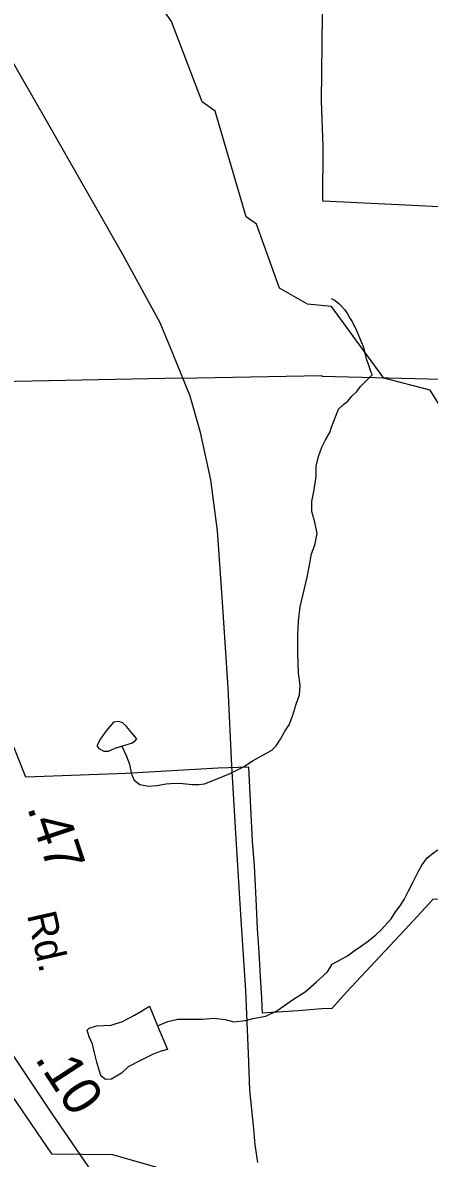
# Model space of a CAD drawing. Extents: x 2001466 to 2224147, y 644118 to 847247.
# Drawn here: x 2036127 to 2037447, y 756930 to 760620 of the extents above; entities that cross this region are included whole.
import ezdxf

# ---------------------------------------------------------------- set-up
doc = ezdxf.new("R2010")
doc.units = 0
for name, color, linetype in [('Exist Boundary Political City Limit New', 7, 'Continuous'), ('Exist Hydrographic Creek Single Shore', 7, 'Continuous'), ('Exist Hydrographic Misc Water Feature', 7, 'Continuous'), ('Exist Railroad Mainline', 7, 'Continuous'), ('Exist Road Primary NC Service Mileage Hundredths English Label', 7, 'Continuous'), ('Exist Road Primary NC UnDivided 4 Lane Attributed', 7, 'Continuous'), ('Exist Road Secondary Mileage Hundredths English Label', 7, 'Continuous'), ('Exist Road Secondary Type 51 Label', 7, 'Continuous'), ('Map Preparation Boundary City Limit Buffer Line', 7, 'Continuous')]:
    doc.layers.add(name, color=color, linetype=linetype)

msp = doc.modelspace()

# ---------------------------------------------------------------- linework, layer by layer
at = {"layer": 'Exist Boundary Political City Limit New'}
for points in [[(2035780.8, 759448.9), (2036588.6, 759465.4), (2036693.9, 759466.4), (2037098.4, 759473.6), (2037098.2, 759471.6), (2037789.2, 759454.3)], [(2037382.5, 757687.3), (2037178.5, 757469.4), (2037130.8, 757417.1), (2037098.4, 757415.3), (2037021.8, 757409.3), (2036936.2, 757403.5), (2036905.4, 757401.7), (2036903.2, 757449.9), (2036899, 757520.3), (2036894.8, 757599.9), (2036890, 757675), (2036886, 757748.7), (2036883.2, 757816.8), (2036879.5, 757880.5), (2036873.8, 757960.4), (2036862, 758201.3), (2036761.5, 758197.2), (2036462.2, 758180.8), (2036137.2, 758167.9), (2035976.4, 758572.7)], [(2038099.2, 756264.8), (2038821.8, 757700.9), (2037820.4, 757755.9), (2037684, 757760.5), (2037608.8, 757764.4), (2037556.8, 757766.7), (2037459.8, 757772.1), (2037382.5, 757687.3)], [(2036058.8, 757182.3), (2036220.4, 756943.9), (2036419.1, 756941.8), (2036859.9, 756815.3)]]:
    msp.add_lwpolyline(points, dxfattribs=at)
at = {"layer": 'Exist Hydrographic Creek Single Shore'}
for points in [[(2037129.5, 759697.9), (2037052.2, 759705.9), (2036961.1, 759757), (2036886.1, 759965.2), (2036852.3, 759988.9), (2036752.2, 760332.2), (2036710.2, 760362.6), (2036610.1, 760623.8), (2036302.1, 761079.7), (2036210.2, 761189.8), (2036026.1, 761511.8), (2035684.1, 761961.8), (2035611.7, 762229.5)], [(2038426.2, 758818.2), (2038259.1, 758943), (2038117.2, 758975.4), (2038009.2, 759049.8), (2037784.2, 759100.4), (2037633.1, 759241.2), (2037533.2, 759292.5), (2037450.2, 759425.5), (2037300.1, 759464.6), (2037129.5, 759697.9)]]:
    msp.add_lwpolyline(points, dxfattribs=at)
at = {"layer": 'Exist Hydrographic Misc Water Feature'}
for points in [[(2037129.3, 759723.9), (2037141.6, 759717.9), (2037153.7, 759707.9), (2037161.7, 759699.9), (2037171.7, 759688), (2037181.8, 759674), (2037189.8, 759660), (2037195.7, 759650), (2037205.8, 759632.1), (2037214, 759612.1), (2037224, 759588.1), (2037233.9, 759566.1), (2037238, 759546.1), (2037242.1, 759528.1), (2037250.1, 759508.1), (2037254, 759494.1), (2037258.1, 759484.2), (2037262.2, 759476.2)], [(2037129.9, 759305.7), (2037152.3, 759364), (2037170.3, 759380), (2037182.4, 759390), (2037196.3, 759406), (2037212.1, 759422), (2037224.2, 759438.1), (2037236.1, 759450.1), (2037246.2, 759460.1), (2037262.2, 759476.2)], [(2036448.7, 758268.9), (2036463.7, 758239), (2036473.5, 758210.9), (2036479.5, 758181.2), (2036489.5, 758158.9), (2036507.6, 758144.6), (2036535.5, 758139.1), (2036563.3, 758141), (2036593.5, 758146.9), (2036621.4, 758148.9), (2036647.4, 758148.3), (2036677.6, 758144.4), (2036699.5, 758144.8), (2036717.3, 758146.9), (2036753.6, 758160.9), (2036801.4, 758180.4), (2036843.7, 758202.5), (2036875.8, 758222.4), (2036935.7, 758256.4), (2036949.9, 758270), (2036963.8, 758291.9), (2036977.8, 758316.2), (2036991.9, 758338.1), (2037003.8, 758369.9), (2037013.8, 758402.5), (2037026.2, 758435.9), (2037028.2, 758467.8), (2037022.3, 758506.5), (2037020.6, 758572.1), (2037020.4, 758630.4), (2037022.7, 758674.6), (2037028.6, 758722), (2037051, 758818.4), (2037057.1, 758851.9), (2037065.3, 758894.4), (2037075.4, 758922.1), (2037083.4, 758960.5), (2037075.4, 758996.7), (2037065.5, 759032.2), (2037065.7, 759064.2), (2037073.5, 759102.6), (2037079.9, 759146.7), (2037079.9, 759178.7), (2037087.9, 759210.6), (2037098.1, 759240.8), (2037110, 759264.2), (2037124.2, 759288.5), (2037129.9, 759305.7)], [(2036448.7, 758268.9), (2036456.1, 758271.2), (2036480.3, 758278.9), (2036492.4, 758286.8), (2036498.3, 758293.2), (2036480.5, 758313.3), (2036464.1, 758333.4), (2036452.2, 758345), (2036438.5, 758349.4), (2036422.5, 758347.3), (2036398.3, 758319.1), (2036380.2, 758293.2), (2036368.5, 758269.7), (2036374.1, 758261.3), (2036390.3, 758252.8), (2036406.3, 758253.3), (2036428, 758262.7), (2036448.7, 758268.9)], [(2037132, 757560.2), (2037181.6, 757588.2), (2037203.5, 757604.3), (2037227.5, 757620.3), (2037249.5, 757636.4), (2037273.6, 757656.4), (2037291.5, 757672.4), (2037323.5, 757708.5), (2037337.2, 757730.5), (2037353.2, 757750.5), (2037365.3, 757770.5), (2037379.3, 757796.6), (2037395.2, 757828.6), (2037411, 757860.6), (2037423.1, 757882.7), (2037441, 757906.7), (2037460.9, 757922.7), (2037473, 757930.7), (2037483, 757936.7), (2037515, 757952.8)], [(2036565, 757360.8), (2036598.8, 757374.1), (2036630.8, 757382.5), (2036710.8, 757382.5), (2036748.7, 757385), (2036784.6, 757381), (2036812.9, 757373), (2036850.8, 757378), (2036874.6, 757384.1), (2036916.7, 757392.2), (2036952.7, 757408.7), (2037006.3, 757447), (2037044.2, 757470.9), (2037080.1, 757502.2), (2037116.4, 757535.5), (2037132, 757560.2)], [(2036565, 757360.8), (2036597.4, 757283.9), (2036577.3, 757277.8), (2036553.5, 757269.2), (2036509.6, 757247.2), (2036469.8, 757226.7), (2036447.9, 757206.6), (2036431.9, 757196.3), (2036416.1, 757186.8), (2036396, 757186.3), (2036381.9, 757196.5), (2036375.7, 757216.3), (2036367.7, 757241.9), (2036361.4, 757268.2), (2036353.4, 757300.4), (2036343.1, 757324.4), (2036337, 757345.9), (2036342.7, 757352.3), (2036366.9, 757360), (2036414.9, 757362.3), (2036450.8, 757374.7), (2036490.8, 757395.2), (2036510.4, 757407.1), (2036538.5, 757423.8), (2036565, 757360.8)]]:
    msp.add_lwpolyline(points, dxfattribs=at)
at = {"layer": 'Exist Railroad Mainline'}
msp.add_lwpolyline([(2036891.2, 756916), (2036882.1, 756973.3), (2036877.6, 757025.9), (2036865.1, 757151.1), (2036860.6, 757270.1), (2036852.1, 757474.9), (2036836.6, 757705.1), (2036821.2, 757951), (2036806, 758205), (2036794.6, 758458.8), (2036775.4, 758752.8), (2036759.8, 758968.8), (2036738.2, 759134.8), (2036704.7, 759288.7), (2036670.9, 759406.8), (2036641.1, 759480.9), (2036605.4, 759569), (2036573.6, 759645), (2036452.1, 759867.3), (2036207.3, 760295.8), (2036034, 760598.2)], dxfattribs=at)
at = {"layer": 'Exist Road Primary NC UnDivided 4 Lane Attributed'}
msp.add_lwpolyline([(2036365.4, 756866.7), (2036224, 757073.6), (2036077.1, 757294.2)], dxfattribs=at)
at = {"layer": 'Map Preparation Boundary City Limit Buffer Line'}
for points in [[(2037776.8, 760007), (2037414, 760024.6), (2037101.9, 760039.7), (2037102.6, 760218.3), (2037097.9, 760366.7), (2037108.4, 761298.2)], [(2035780.8, 759448.9), (2036588.6, 759465.4), (2036693.9, 759466.4), (2037098.4, 759473.6), (2037098.2, 759471.6), (2037789.2, 759454.3)], [(2037382.5, 757687.3), (2037178.5, 757469.4), (2037130.8, 757417.1), (2037098.4, 757415.3), (2037021.8, 757409.3), (2036936.2, 757403.5), (2036905.4, 757401.7), (2036903.2, 757449.9), (2036899, 757520.3), (2036894.8, 757599.9), (2036890, 757675), (2036886, 757748.7), (2036883.2, 757816.8), (2036879.5, 757880.5), (2036873.8, 757960.4), (2036862, 758201.3), (2036761.5, 758197.2), (2036462.2, 758180.8), (2036137.2, 758167.9), (2035976.4, 758572.7)], [(2038099.2, 756264.8), (2038821.8, 757700.9), (2037820.4, 757755.9), (2037684, 757760.5), (2037608.8, 757764.4), (2037556.8, 757766.7), (2037459.8, 757772.1), (2037382.5, 757687.3)], [(2036058.8, 757182.3), (2036220.4, 756943.9), (2036419.1, 756941.8), (2036859.9, 756815.3)]]:
    msp.add_lwpolyline(points, dxfattribs=at)

# ---------------------------------------------------------------- texts
at = {"layer": 'Exist Road Primary NC Service Mileage Hundredths English Label'}
msp.add_text('.10', height=125, rotation=303.06, dxfattribs=at).set_placement((2036164.4, 757254))
at = {"layer": 'Exist Road Secondary Mileage Hundredths English Label'}
msp.add_text('.47', height=125, rotation=288.4278, dxfattribs=at).set_placement((2036140.9, 758069.9))
at = {"layer": 'Exist Road Secondary Type 51 Label'}
msp.add_text('Rd.', height=95, rotation=282.6755, dxfattribs=at).set_placement((2036140.8, 757721.3))

doc.saveas('drawing.dxf')
